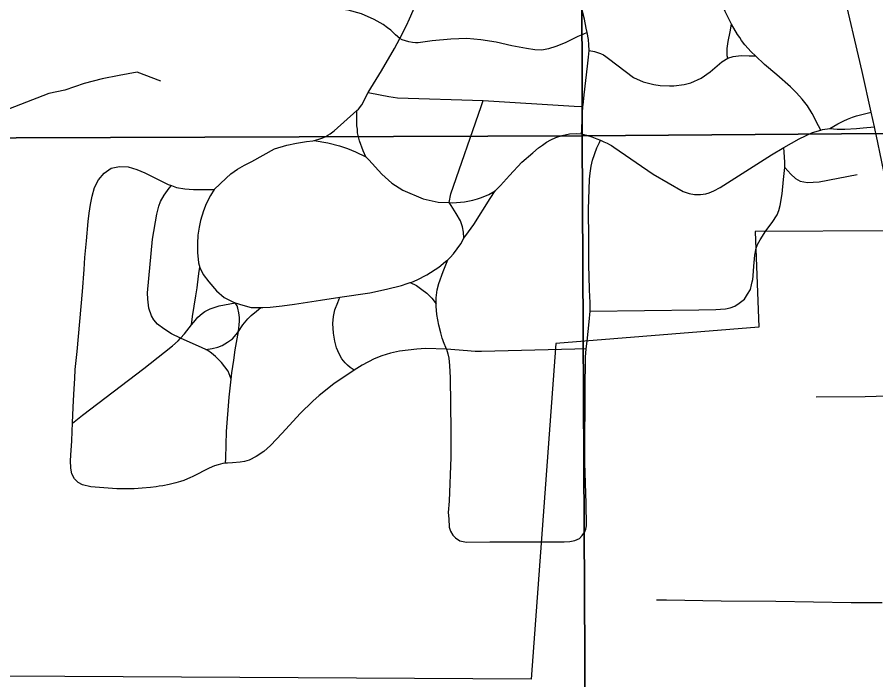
# Model space of a CAD drawing. Extents: x 1985906 to 2360102, y 891258 to 1222054.
# Drawn here: x 2124054 to 2125669, y 1013742 to 1014989 of the extents above; entities that cross this region are included whole.
import ezdxf

# ---------------------------------------------------------------- set-up
doc = ezdxf.new("R2010")
doc.units = 0
for name, color, linetype in [('GM_X_City_Street', 7, 'Continuous'), ('GM_X_Corporation', 7, 'Continuous'), ('GM_X_Minor_River', 7, 'Continuous'), ('GM_X_Section', 7, 'Continuous'), ('GM_X_State_Route', 7, 'Continuous'), ('GM_X_Township_Road', 7, 'Continuous'), ('GM_X_Township_Subdivision', 7, 'Continuous')]:
    doc.layers.add(name, color=color, linetype=linetype)

msp = doc.modelspace()

# ---------------------------------------------------------------- linework, layer by layer
at = {"layer": 'GM_X_City_Street'}
for points in [[(2124773.5, 1014949), (2124786.6, 1014973.9), (2124792, 1014986.5), (2124798.6, 1015001.9), (2124803.7, 1015015.9), (2124808.8, 1015033.9), (2124810.4, 1015045.3), (2124811, 1015057.6), (2124810.4, 1015068.7), (2124807.8, 1015078.6), (2124805.5, 1015087.1)], [(2125397.9, 1014976.2), (2125395.7, 1014979.9), (2125385.9, 1014999.8), (2125382.5, 1015007.2), (2125378.7, 1015015.5), (2125367.3, 1015041.6), (2125354.1, 1015065.7)], [(2125126.1, 1014960.5), (2125124.3, 1014968.9), (2125121.3, 1014985.3), (2125117.1, 1015002.5), (2125113.4, 1015016.2), (2125111.3, 1015022.2)], [(2124773.5, 1014949), (2124765.3, 1014955.9), (2124756.7, 1014964.8), (2124750.7, 1014969.4), (2124742.5, 1014975.7), (2124725.5, 1014985.2), (2124701.5, 1014995.8), (2124676.3, 1015002.3), (2124635.6, 1015007.6), (2124607.2, 1015010.9), (2124585.4, 1015012.2), (2124569.2, 1015012.6)], [(2125391, 1014912.1), (2125389.9, 1014916.9), (2125389.7, 1014930.4), (2125391.5, 1014943.5), (2125395.1, 1014961.7), (2125397.9, 1014976.2)], [(2125442.9, 1014916.5), (2125435.1, 1014923.9), (2125423.2, 1014937), (2125416.8, 1014945.5), (2125413.3, 1014950.9), (2125409.4, 1014956.8), (2125397.9, 1014976.2)], [(2125126.1, 1014960.5), (2125117.9, 1014956.9), (2125108.8, 1014952.8), (2125084.8, 1014940.8), (2125067.1, 1014934.2), (2125053.5, 1014929.5), (2125040.8, 1014927.5), (2125028, 1014928), (2125011.8, 1014930.3), (2124984.5, 1014935.6), (2124955.2, 1014942.1), (2124926.4, 1014947), (2124899.9, 1014949), (2124869.9, 1014948.2), (2124834.5, 1014944.6), (2124808.4, 1014941.2), (2124803.2, 1014941.3), (2124797.5, 1014941.7), (2124790.6, 1014942.9), (2124778.4, 1014947), (2124773.5, 1014949)], [(2125130, 1014926.8), (2125129.4, 1014937), (2125129, 1014947.2), (2125126.1, 1014960.5)], [(2124714.2, 1014847.7), (2124739.4, 1014888.6), (2124763.8, 1014930.3), (2124773.5, 1014949)], [(2125118.4, 1014821), (2125118.6, 1014823.6), (2125120.6, 1014843.3), (2125126.9, 1014897.4), (2125129, 1014914.4), (2125130, 1014926.8)], [(2125130, 1014926.8), (2125140, 1014924.8), (2125151.3, 1014920.8), (2125156.7, 1014918.4), (2125161.4, 1014915.4), (2125166.7, 1014911.7), (2125213.5, 1014876.1), (2125231.5, 1014867.5), (2125251.6, 1014862.5), (2125263.8, 1014860.5), (2125281, 1014860.3), (2125289.6, 1014860.2), (2125308.7, 1014862.7), (2125321.4, 1014865.9), (2125340.5, 1014874.4), (2125357.6, 1014886.3), (2125379.8, 1014905.2), (2125391, 1014912.1)], [(2125391, 1014912.1), (2125401, 1014915.3), (2125415.9, 1014917.5), (2125430.8, 1014916.9), (2125442.9, 1014916.5)], [(2125565.7, 1014777), (2125561.5, 1014785.1), (2125549.6, 1014808.1), (2125540.9, 1014822.4), (2125531, 1014835.1), (2125520.3, 1014846.9), (2125508.6, 1014858.2), (2125482.9, 1014880.6), (2125459.9, 1014900.3), (2125442.9, 1014916.5)], [(2124692.6, 1014813.7), (2124695.7, 1014816.4), (2124702.4, 1014824.7), (2124714.2, 1014847.7)], [(2124714.2, 1014847.7), (2124736.8, 1014843.3), (2124753.2, 1014840.2), (2124769.6, 1014837.3), (2124930.4, 1014832.3)], [(2124866.5, 1014640.4), (2124869.5, 1014657.2), (2124926.5, 1014821), (2124930.4, 1014832.3)], [(2124930.4, 1014832.3), (2125102, 1014822), (2125118.4, 1014821)], [(2124612.3, 1014757.3), (2124621.5, 1014759.6), (2124628.7, 1014762.1), (2124634.3, 1014765), (2124638.3, 1014767.4), (2124642.6, 1014770), (2124650.1, 1014775.2), (2124692.6, 1014813.7)], [(2124709.8, 1014726.3), (2124704.6, 1014737.8), (2124697.6, 1014756.4), (2124694.4, 1014772), (2124693.8, 1014778.3), (2124693.1, 1014785), (2124692.6, 1014813.7)], [(2125115.9, 1014769.6), (2125116.2, 1014776.7), (2125117.1, 1014798.9), (2125117.7, 1014808.8), (2125118.4, 1014821)], [(2125582.9, 1014779.8), (2125597.9, 1014788.6), (2125609.4, 1014794.5), (2125615.8, 1014797.7), (2125625.4, 1014801.4), (2125632.8, 1014803.6), (2125640.3, 1014805.7), (2125660.6, 1014810.6)], [(2125496.5, 1014744), (2125525.2, 1014760.4), (2125536.9, 1014765.8), (2125550.5, 1014772.1), (2125565.7, 1014777)], [(2125565.7, 1014777), (2125569.3, 1014778.1), (2125582.9, 1014779.8)], [(2125582.9, 1014779.8), (2125596.8, 1014778.6), (2125611.1, 1014778.8), (2125633.2, 1014780.1), (2125645.3, 1014781.3), (2125666.7, 1014783.3)], [(2124953.1, 1014662.8), (2124963.2, 1014672.3), (2124980.2, 1014691.4), (2125003.6, 1014716.6), (2125023.9, 1014734.2), (2125034.4, 1014743.5), (2125042, 1014748.7), (2125049.6, 1014753.9), (2125057.7, 1014758.6), (2125067, 1014762.8), (2125079, 1014766.8), (2125092.7, 1014769.6), (2125106.3, 1014770.5), (2125115.9, 1014769.6)], [(2125115.9, 1014769.6), (2125119.8, 1014768.7), (2125124.9, 1014767.6), (2125135, 1014763.9), (2125144.7, 1014760.4), (2125151.4, 1014757.6)], [(2124424.7, 1014665), (2124446.7, 1014686.7), (2124455.6, 1014694.7), (2124468.3, 1014703.6), (2124481.2, 1014711.1), (2124495.1, 1014718), (2124538.1, 1014741.7), (2124560.9, 1014748.4), (2124579.2, 1014752.3), (2124598.1, 1014755.1), (2124609.8, 1014756.7), (2124612.3, 1014757.3)], [(2124612.3, 1014757.3), (2124638.2, 1014752.6), (2124660, 1014747.1), (2124675.1, 1014742.1), (2124690.5, 1014735.8), (2124709.8, 1014726.3)], [(2125132.2, 1014435.9), (2125132.2, 1014444.2), (2125131.7, 1014453.9), (2125131.2, 1014462.7), (2125130.5, 1014477.2), (2125129.6, 1014523.2), (2125129.1, 1014571.6), (2125128.5, 1014627.2), (2125130.8, 1014684.4), (2125132, 1014695.6), (2125133.9, 1014708.8), (2125136.1, 1014720.4), (2125144.2, 1014743.3), (2125149.4, 1014753.5), (2125151.4, 1014757.6)], [(2125151.4, 1014757.6), (2125157.9, 1014754.8), (2125163.6, 1014752.1), (2125168.4, 1014749.9), (2125172.2, 1014747.8), (2125176.3, 1014745), (2125250.6, 1014694), (2125306.7, 1014661.6), (2125318.4, 1014657.5), (2125328.5, 1014655.9), (2125339.2, 1014655.7), (2125349.7, 1014657.2), (2125355.9, 1014658.9), (2125360.4, 1014660.8), (2125364.6, 1014662.6), (2125376.6, 1014669), (2125473, 1014730.6), (2125496.5, 1014744)], [(2125498.5, 1014706.5), (2125498, 1014716.8), (2125497, 1014735.4), (2125496.5, 1014744)], [(2124709.8, 1014726.3), (2124715.2, 1014720.8), (2124739.6, 1014694.1), (2124758.7, 1014676.7), (2124779.1, 1014663.7), (2124817.4, 1014647.2), (2124846, 1014641.1), (2124866.5, 1014640.4)], [(2124157.9, 1014225.5), (2124158.5, 1014241), (2124160, 1014268), (2124161.2, 1014289.7), (2124162.3, 1014309.1), (2124162.9, 1014326.2), (2124166.4, 1014360), (2124176.8, 1014473.1), (2124179.6, 1014514.4), (2124181.2, 1014537.1), (2124184.1, 1014568.4), (2124187.5, 1014604.7), (2124189.3, 1014620.5), (2124191.6, 1014636.7), (2124194.9, 1014652.6), (2124199.1, 1014668.6), (2124206.5, 1014683.3), (2124217.1, 1014695.9), (2124230.6, 1014705), (2124246.3, 1014708.6), (2124262.7, 1014707.5), (2124278.6, 1014702.8), (2124293.8, 1014696.4), (2124338, 1014674.7), (2124343.8, 1014672.5)], [(2125132.2, 1014435.9), (2125336.6, 1014438.8), (2125368.3, 1014439.2), (2125377.1, 1014439.8), (2125386.4, 1014440.5), (2125395.2, 1014442.2), (2125404.4, 1014445.6), (2125412, 1014450.9), (2125422, 1014458.5), (2125428.2, 1014467.8), (2125433.4, 1014477.1), (2125435.7, 1014485.8), (2125436.9, 1014491), (2125438, 1014495.8), (2125438.6, 1014502.3), (2125440.1, 1014521), (2125441.7, 1014541.2), (2125444.3, 1014554.6), (2125446.8, 1014561.3), (2125452, 1014570.6), (2125462.4, 1014587.2), (2125474.3, 1014602.7), (2125483.5, 1014617.1), (2125487.2, 1014625.4), (2125489.7, 1014634.7), (2125493.4, 1014656.9), (2125495.9, 1014683.8), (2125498.5, 1014706.5)], [(2125498.5, 1014706.5), (2125509.4, 1014693.9), (2125518.2, 1014685.8), (2125526.9, 1014680.6), (2125540.7, 1014678.3), (2125551.8, 1014678.6), (2125562.6, 1014679.6), (2125634.4, 1014693.5)], [(2124361.1, 1014385.6), (2124344.3, 1014393.4), (2124329.7, 1014402.6), (2124317.9, 1014411.6), (2124310.9, 1014419.8), (2124306.4, 1014427.6), (2124301.3, 1014441.7), (2124299.4, 1014458.5), (2124299.2, 1014470.7), (2124308.6, 1014571.4), (2124316.4, 1014618.6), (2124320.3, 1014633.4), (2124323.7, 1014642.4), (2124330.6, 1014654.4), (2124340, 1014667.3), (2124343.8, 1014672.5)], [(2124343.8, 1014672.5), (2124353.4, 1014669.1), (2124369.4, 1014666.1), (2124385.8, 1014665), (2124424.7, 1014665)], [(2124424.7, 1014665), (2124417.7, 1014653.9), (2124409.6, 1014638.1), (2124404.2, 1014624.7), (2124398.7, 1014606.5), (2124396.3, 1014594), (2124393.9, 1014579.2), (2124393, 1014563.7), (2124393.1, 1014546.5), (2124395.2, 1014526.8), (2124397.5, 1014518)], [(2124866.5, 1014640.4), (2124872.9, 1014640.2), (2124895.5, 1014642), (2124911.3, 1014645.1), (2124919.7, 1014647.5), (2124927.5, 1014649.7), (2124941.5, 1014655.8), (2124953.1, 1014662.8)], [(2124894.3, 1014573.4), (2124902.9, 1014585.1), (2124913.2, 1014599.2), (2124943.9, 1014648.4), (2124953.1, 1014662.8)], [(2124894.3, 1014573.4), (2124893.3, 1014584.7), (2124891.6, 1014595.1), (2124888.2, 1014605.8), (2124879.9, 1014620.2), (2124870.1, 1014634.9), (2124866.5, 1014640.4)], [(2124864, 1014532.6), (2124868.7, 1014537.3), (2124874.9, 1014544.3), (2124888.4, 1014562.6), (2124894.3, 1014573.4)], [(2124381.7, 1014410.2), (2124383.9, 1014425.9), (2124389.7, 1014465.2), (2124392.4, 1014480.1), (2124394.6, 1014501.9), (2124396.2, 1014511.6), (2124397.5, 1014518)], [(2124397.5, 1014518), (2124404, 1014505.3), (2124414.1, 1014491.3), (2124428.9, 1014474.2), (2124443.4, 1014462), (2124458.3, 1014454.6), (2124464.1, 1014451.7)], [(2124793.5, 1014489.8), (2124796.3, 1014490.8), (2124806.3, 1014495), (2124824.5, 1014504.5), (2124847.2, 1014519.1), (2124859.8, 1014529.5), (2124864, 1014532.6)], [(2124841.9, 1014450.2), (2124841.9, 1014461), (2124843.8, 1014476), (2124847, 1014488), (2124855.1, 1014510.5), (2124864, 1014532.6)], [(2124660.6, 1014462.2), (2124717.5, 1014470.9), (2124748.7, 1014477.3), (2124777, 1014484.7), (2124787.8, 1014487.9), (2124793.5, 1014489.8)], [(2124793.5, 1014489.8), (2124804.8, 1014484.4), (2124815.4, 1014477.1), (2124824.7, 1014469.8), (2124834, 1014460.5), (2124841.9, 1014450.2)], [(2124512.5, 1014442.9), (2124515.7, 1014442.8), (2124529.8, 1014443.9), (2124552.5, 1014446.2), (2124575.8, 1014449.2), (2124624.3, 1014456.6), (2124660.6, 1014462.2)], [(2124687.6, 1014325.1), (2124680, 1014330.2), (2124675.4, 1014334.2), (2124670.6, 1014339), (2124664.6, 1014346.4), (2124659.3, 1014356), (2124654.7, 1014367.1), (2124651.3, 1014379.6), (2124649, 1014394.7), (2124647.9, 1014412.6), (2124648.9, 1014426.3), (2124651.5, 1014438.4), (2124657, 1014452.4), (2124660.6, 1014462.2)], [(2124381.7, 1014410.2), (2124385.9, 1014415.5), (2124393.9, 1014424.6), (2124401.9, 1014431.7), (2124407, 1014435.4), (2124416.7, 1014440.5), (2124433.6, 1014445.9), (2124464.1, 1014451.7)], [(2124469.9, 1014398), (2124471, 1014404.9), (2124471.4, 1014410), (2124471.8, 1014417.7), (2124471.8, 1014424.1), (2124470.6, 1014432.7), (2124468.9, 1014441.6), (2124467.5, 1014446.2), (2124464.1, 1014451.7)], [(2124464.1, 1014451.7), (2124478.1, 1014447.1), (2124493.7, 1014443.3), (2124512.5, 1014442.9)], [(2124469.9, 1014398), (2124478.4, 1014410.6), (2124487.7, 1014421.8), (2124494.2, 1014427.8), (2124504, 1014435.9), (2124512.5, 1014442.9)], [(2124861.4, 1014364.7), (2124856.1, 1014378.5), (2124854.7, 1014381.9), (2124853.6, 1014385), (2124850.7, 1014395.1), (2124847, 1014409.6), (2124843.6, 1014429.9), (2124842, 1014445.3), (2124841.9, 1014450.2)], [(2125124.4, 1014365), (2125126, 1014379.7), (2125129.9, 1014415.9), (2125132.2, 1014435.9)], [(2124361.1, 1014385.6), (2124368.3, 1014393.5), (2124381.7, 1014410.2)], [(2124408.7, 1014363.7), (2124420.7, 1014365.8), (2124431, 1014368.4), (2124439.2, 1014371.5), (2124449.4, 1014377.6), (2124458.7, 1014384.2), (2124465.8, 1014392), (2124469.9, 1014398)], [(2124456.3, 1014308.2), (2124457.6, 1014320.1), (2124461.2, 1014344), (2124464.1, 1014363.2), (2124469.9, 1014398)], [(2124157.9, 1014225.5), (2124176.6, 1014240.3), (2124292.3, 1014327.9), (2124303.8, 1014337.5), (2124346.2, 1014370.6), (2124356.4, 1014380.5), (2124361.1, 1014385.6)], [(2124408.7, 1014363.7), (2124401.5, 1014367), (2124361.1, 1014385.6)], [(2124456.3, 1014308.2), (2124450.9, 1014323), (2124438.3, 1014339.8), (2124427, 1014350.7), (2124419.5, 1014357.2), (2124412.5, 1014362), (2124408.7, 1014363.7)], [(2124861.4, 1014364.7), (2124822.1, 1014365.7), (2124805.7, 1014364.7), (2124772.9, 1014361), (2124756.3, 1014357.3), (2124739.8, 1014352.1), (2124725.7, 1014346.4), (2124702.6, 1014334.3), (2124687.6, 1014325.1)], [(2124861.4, 1014364.7), (2124863.8, 1014355.7), (2124866, 1014347.4), (2124867.5, 1014333.7), (2124868.7, 1014310.9), (2124869.7, 1014211.4), (2124869.8, 1014161.6), (2124866.5, 1014078.7), (2124865, 1014057), (2124865.7, 1014045), (2124866.6, 1014029.4), (2124869.1, 1014022.3), (2124873.3, 1014014.4), (2124878.6, 1014009.3), (2124886.5, 1014004.1), (2124899.5, 1014001.7), (2124942.9, 1014001.8), (2125002.3, 1014002), (2125065.6, 1014001.8), (2125083, 1014001.8), (2125093.7, 1014002.6), (2125103, 1014004.6), (2125111.7, 1014008.6), (2125117, 1014013.8), (2125121.7, 1014021.1), (2125123.7, 1014026.1), (2125124.7, 1014032.1), (2125124.2, 1014074.3), (2125122.1, 1014150.5), (2125122.4, 1014305), (2125123, 1014331), (2125123.4, 1014349.3), (2125124.4, 1014365)], [(2125124.4, 1014365), (2125102.8, 1014364.5), (2124927.6, 1014360.4), (2124915.3, 1014360.5), (2124908.1, 1014360.9), (2124901, 1014361.2), (2124861.4, 1014364.7)], [(2124687.6, 1014325.1), (2124649.5, 1014299.1), (2124622.2, 1014277.7), (2124609.9, 1014266.8), (2124586.2, 1014243.7), (2124552.2, 1014206.5), (2124530.4, 1014183.4), (2124517.9, 1014172.2), (2124503.6, 1014162.5), (2124490.3, 1014155.9), (2124485.9, 1014154.7), (2124481.7, 1014153.4), (2124473, 1014152), (2124459, 1014150.7), (2124449.3, 1014150.2), (2124445.9, 1014149.8)], [(2124445.9, 1014149.8), (2124446.2, 1014159.2), (2124447.8, 1014209.7), (2124452.8, 1014274.1), (2124456.3, 1014308.2)], [(2124445.9, 1014149.8), (2124440.7, 1014149.2), (2124436, 1014148.2), (2124432, 1014147.2), (2124425.3, 1014144.9), (2124415.1, 1014140.6), (2124384.2, 1014125.1), (2124378.9, 1014122.7), (2124374.1, 1014120.5), (2124367.5, 1014117.7), (2124360.8, 1014115.5), (2124352.5, 1014112.9), (2124340, 1014109.9), (2124327.7, 1014107.6), (2124321.2, 1014106.6), (2124315.2, 1014105.6), (2124304.7, 1014104.3), (2124289, 1014102.8), (2124273.8, 1014101.8), (2124258.1, 1014101.5), (2124241.5, 1014102), (2124225.1, 1014103.2), (2124192.5, 1014105.6), (2124176.4, 1014109.2), (2124168.4, 1014113.4), (2124161.3, 1014120.6), (2124156.5, 1014130.1), (2124154.5, 1014140.5), (2124154.1, 1014154.8), (2124155.4, 1014174.3), (2124156.3, 1014191.5), (2124157.2, 1014210.2), (2124157.9, 1014225.5)]]:
    msp.add_lwpolyline(points, dxfattribs=at)
at = {"layer": 'GM_X_Corporation'}
msp.add_lwpolyline([(2125697.4, 1014587.1), (2125442.1, 1014585.9), (2125449.1, 1014405.7), (2125067.4, 1014375.4), (2125020.8, 1013743.5), (2123814, 1013750.3), (2123862.3, 1013507.4), (2123851.1, 1013259), (2123826.2, 1013198), (2123763.8, 1013209.2), (2123789.8, 1013107.4), (2123773.3, 1013065.8), (2123652.8, 1012940.3), (2122603.9, 1012333.1), (2122515.6, 1012238.9), (2122492.6, 1012204.6), (2122494.7, 1013126.8), (2122081.8, 1012056.4)], dxfattribs=at)
at = {"layer": 'GM_X_Minor_River'}
msp.add_lwpolyline([(2124324.1, 1014868.7), (2124279.7, 1014886.1), (2124245.6, 1014879.7), (2124213.6, 1014873.2), (2124179.5, 1014864.7), (2124143.6, 1014852.2), (2124113.5, 1014845.8), (2124017.6, 1014808.4)], dxfattribs=at)
at = {"layer": 'GM_X_Section'}
for points in [[(2125107.5, 1020101.4), (2125116.8, 1014766.3), (2119789.7, 1014747.1), (2119792.3, 1020106.2)], [(2130549.1, 1020075.3), (2130647.9, 1014808.7), (2125116.8, 1014766.3), (2125107.5, 1020101.4)], [(2125116.8, 1014766.3), (2130647.9, 1014808.7), (2130644.2, 1011228.6), (2130575.1, 1009477.1), (2125143.7, 1009493.4)], [(2119789.7, 1014747.1), (2125116.8, 1014766.3), (2125143.7, 1009493.4), (2119862.8, 1009456.5)]]:
    msp.add_lwpolyline(points, close=True, dxfattribs=at)
at = {"layer": 'GM_X_State_Route'}
for points in [[(2125668.9, 1014773.5), (2125666.7, 1014783.3), (2125660.6, 1014810.6), (2125643.5, 1014887.3), (2125606.4, 1015045.7), (2125573.6, 1015192.3), (2125559.3, 1015253.4), (2125551.5, 1015286.8), (2125537.1, 1015334.6), (2125519.8, 1015382), (2125495.3, 1015438), (2125451.4, 1015523.7), (2125378.1, 1015667.6)], [(2125702.2, 1014614.2), (2125670, 1014768.5), (2125668.9, 1014773.5)]]:
    msp.add_lwpolyline(points, dxfattribs=at)
at = {"layer": 'GM_X_Township_Road'}
msp.add_lwpolyline([(2125256.7, 1013893.1), (2125275.6, 1013892.9), (2125378.5, 1013891.1), (2125481.3, 1013890.6), (2125623.1, 1013887.8), (2125681.4, 1013887.7)], dxfattribs=at)
at = {"layer": 'GM_X_Township_Subdivision'}
msp.add_lwpolyline([(2125557.2, 1014275.2), (2125649.2, 1014275.4), (2125753.1, 1014278.8), (2125774.3, 1014279.5)], dxfattribs=at)

doc.saveas('drawing.dxf')
